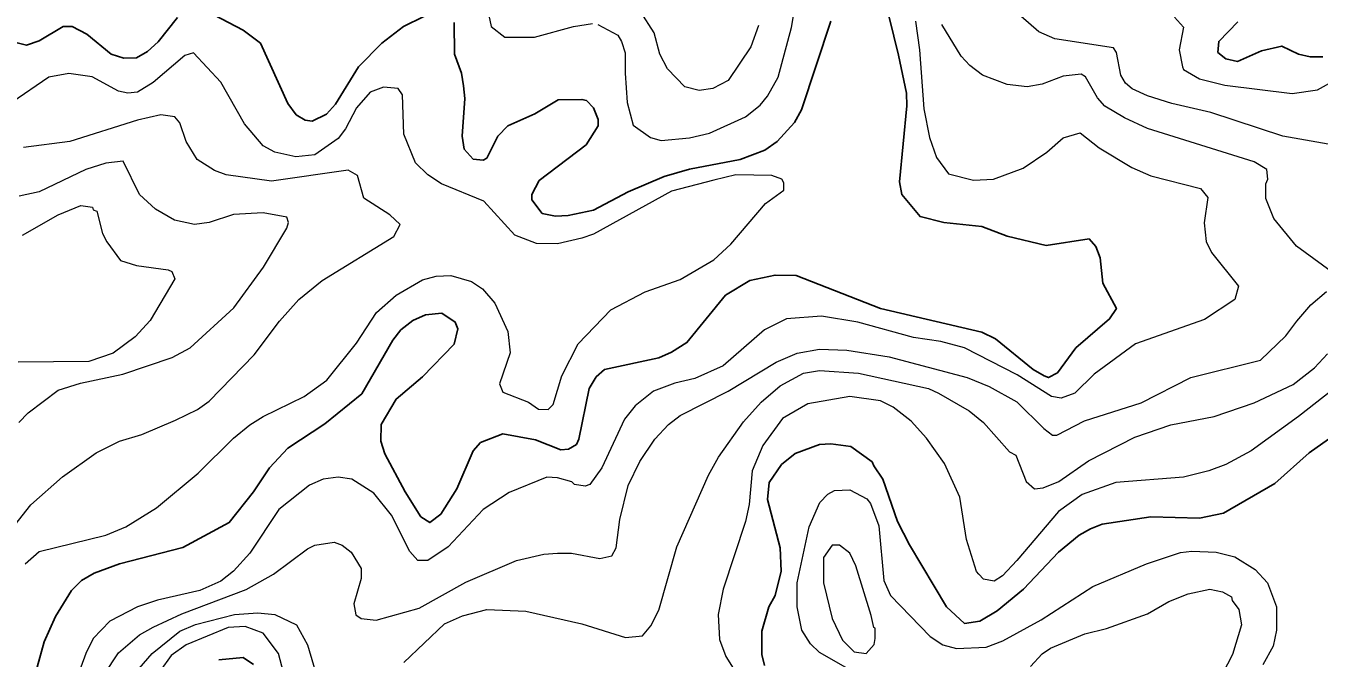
# Model space of a CAD drawing. Extents: x 423 to 448.8, y 7456.3 to 7484.
# Drawn here: x 424.838 to 426.733, y 7481.039 to 7481.966 of the extents above; entities that cross this region are included whole.
import ezdxf

# ---------------------------------------------------------------- set-up
doc = ezdxf.new("R2010")
doc.units = 0
doc.header["$LTSCALE"] = 0.032
doc.layers.add('1', color=7, linetype='Continuous', lineweight=25)
doc.layers.add('2', color=7, linetype='Continuous', lineweight=13)

msp = doc.modelspace()

# ---------------------------------------------------------------- linework, layer by layer
at = {"layer": '1'}
for points in [[(425.0922, 7481.9934), (425.1565, 7481.9594), (425.182, 7481.9408), (425.2222, 7481.8519), (425.2345, 7481.8357), (425.2477, 7481.8279), (425.2577, 7481.8264), (425.2787, 7481.8364), (425.2918, 7481.8511), (425.3258, 7481.9061), (425.3599, 7481.9408), (425.3916, 7481.9648), (425.4511, 7481.9942)], [(424.8037, 7481.9463), (424.8393, 7481.9377), (424.8579, 7481.9439), (424.8927, 7481.9648), (424.9059, 7481.9648), (424.9275, 7481.954), (424.9631, 7481.9246), (424.9817, 7481.9184), (425.0002, 7481.9192), (425.0164, 7481.9285), (425.0319, 7481.9424), (425.0605, 7481.978)], [(426.1032, 7481.9788), (426.1171, 7481.9231), (426.1287, 7481.8674), (426.1295, 7481.8488), (426.1186, 7481.7374), (426.1217, 7481.7189), (426.1488, 7481.6864), (426.1836, 7481.6779), (426.2393, 7481.6717), (426.2764, 7481.6578), (426.3337, 7481.6438), (426.3963, 7481.6539), (426.4063, 7481.6423), (426.4125, 7481.6261), (426.4164, 7481.5889), (426.4365, 7481.5518), (426.4264, 7481.5363), (426.3769, 7481.4938), (426.3499, 7481.4574), (426.3367, 7481.4504), (426.3306, 7481.4528), (426.3143, 7481.4621), (426.2594, 7481.5069), (426.2393, 7481.517), (426.0908, 7481.5518), (425.967, 7481.5998), (425.9361, 7481.6005), (425.899, 7481.5928), (425.8634, 7481.5711), (425.8069, 7481.5015), (425.7845, 7481.4876), (425.7659, 7481.4791), (425.6863, 7481.462), (425.6739, 7481.4512), (425.6638, 7481.4342), (425.6484, 7481.36), (425.6453, 7481.3523), (425.6336, 7481.3453), (425.6221, 7481.3445), (425.585, 7481.3592), (425.537, 7481.3677), (425.5045, 7481.3553), (425.4936, 7481.3429), (425.4697, 7481.2873), (425.4465, 7481.2502), (425.4303, 7481.2378), (425.4171, 7481.2463), (425.3939, 7481.2826), (425.3645, 7481.3383), (425.3583, 7481.3569), (425.3591, 7481.3816), (425.3808, 7481.4188), (425.4194, 7481.4512), (425.4658, 7481.4992), (425.4712, 7481.5216), (425.4674, 7481.5317), (425.448, 7481.5448), (425.4241, 7481.5425), (425.4055, 7481.534), (425.3877, 7481.5201), (425.3761, 7481.5054), (425.3304, 7481.4265), (425.2763, 7481.3824), (425.2222, 7481.3468), (425.1951, 7481.3182), (425.1719, 7481.2826), (425.1363, 7481.2377), (425.0683, 7481.2014), (424.9755, 7481.1774)], [(425.4658, 7481.971), (425.4666, 7481.9246), (425.4766, 7481.8968), (425.4797, 7481.8782), (425.4813, 7481.8596), (425.4774, 7481.804), (425.4805, 7481.7854), (425.4937, 7481.7707), (425.5084, 7481.7691)], [(425.5084, 7481.7691), (425.5138, 7481.7722), (425.53, 7481.804), (425.5447, 7481.8194), (425.5842, 7481.8372), (425.6182, 7481.8573), (425.653, 7481.8581), (425.66, 7481.8565), (425.67, 7481.8457), (425.677, 7481.8287), (425.677, 7481.8194), (425.6592, 7481.7916), (425.5903, 7481.739), (425.5795, 7481.7189), (425.5795, 7481.7111), (425.595, 7481.691), (425.6143, 7481.6871), (425.6329, 7481.6879), (425.67, 7481.6957), (425.7211, 7481.7227), (425.7737, 7481.7452), (425.8108, 7481.756), (425.8851, 7481.7699), (425.9214, 7481.7838), (425.9392, 7481.7962), (425.9647, 7481.8241), (425.9748, 7481.8426), (426.0181, 7481.9726)], [(426.739, 7481.9207), (426.7204, 7481.9207), (426.7034, 7481.9246), (426.6786, 7481.9362), (426.6492, 7481.9292), (426.6137, 7481.9138), (426.5966, 7481.9176), (426.585, 7481.9269), (426.5865, 7481.9432), (426.6144, 7481.9718)], [(426.0011, 7481.3522), (426.0181, 7481.353), (426.0474, 7481.3492), (426.0784, 7481.3267), (426.081, 7481.3208), (426.0939, 7481.3012), (426.1155, 7481.2393), (426.1333, 7481.2053), (426.1874, 7481.114), (426.2138, 7481.09), (426.2362, 7481.0931), (426.2617, 7481.1086), (426.3004, 7481.1403), (426.3514, 7481.1945), (426.3816, 7481.2192), (426.3986, 7481.2285), (426.4157, 7481.2355), (426.4868, 7481.2463), (426.558, 7481.244), (426.5935, 7481.2517), (426.6685, 7481.295), (426.7188, 7481.3399), (426.7722, 7481.3778)], [(425.9206, 7481.0282), (425.9168, 7481.0444), (425.9168, 7481.0785), (425.9268, 7481.114), (425.9361, 7481.131), (425.9453, 7481.1666), (425.9438, 7481.2007), (425.9253, 7481.2718), (425.9276, 7481.2965), (425.9454, 7481.3228), (425.9655, 7481.3391), (426.0011, 7481.3522)], [(424.9755, 7481.1774), (424.9383, 7481.1635), (424.9198, 7481.1527), (424.9051, 7481.138), (424.8818, 7481.1001), (424.8648, 7481.063), (424.8548, 7481.0259), (424.8463, 7480.9516), (424.8331, 7480.9028)], [(425.1209, 7481.0367), (425.1565, 7481.0397), (425.1719, 7481.0297)]]:
    msp.add_lwpolyline(points, dxfattribs=at)
at = {"layer": '2'}
for points in [[(425.6762, 7481.9679), (425.7056, 7481.9525), (425.711, 7481.9432), (425.7164, 7481.9262), (425.7164, 7481.8968), (425.7195, 7481.8535), (425.728, 7481.8202), (425.7536, 7481.8024), (425.769, 7481.7978), (425.8108, 7481.8016), (425.8402, 7481.8086), (425.8928, 7481.8325), (425.9144, 7481.8496), (425.9253, 7481.8627), (425.9407, 7481.8906), (425.9601, 7481.9633), (425.9794, 7482.0762)], [(425.5153, 7481.988), (425.52, 7481.9648), (425.5401, 7481.9494), (425.5834, 7481.9494), (425.6406, 7481.9648), (425.6685, 7481.9695)], [(425.9121, 7481.9664), (425.9005, 7481.9354), (425.8672, 7481.8859), (425.8448, 7481.8743), (425.8247, 7481.8712), (425.8038, 7481.8767), (425.7783, 7481.903), (425.7675, 7481.9246), (425.759, 7481.9556), (425.7388, 7481.9872)], [(426.1418, 7481.9726), (426.148, 7481.9308), (426.1542, 7481.8442), (426.1627, 7481.8024), (426.1728, 7481.773), (426.1905, 7481.749), (426.2269, 7481.7397), (426.2563, 7481.7413), (426.2996, 7481.7575), (426.3344, 7481.7807), (426.3584, 7481.8016), (426.3832, 7481.8093), (426.411, 7481.7869), (426.459, 7481.7583), (426.4868, 7481.7459), (426.5595, 7481.7274), (426.5703, 7481.7142), (426.5649, 7481.6771), (426.568, 7481.65), (426.5757, 7481.6338), (426.6152, 7481.5842), (426.6098, 7481.5649), (426.5657, 7481.5355), (426.4644, 7481.5), (426.404, 7481.4551), (426.3754, 7481.4273), (426.3553, 7481.4203), (426.3414, 7481.4226), (426.2911, 7481.4543), (426.2138, 7481.4938), (426.179, 7481.5031), (426.1388, 7481.5092), (426.0575, 7481.5317), (426.0042, 7481.5402), (425.9531, 7481.5363), (425.9206, 7481.5201), (425.8603, 7481.4675), (425.8185, 7481.4489), (425.7891, 7481.442), (425.7582, 7481.4304), (425.7311, 7481.4087), (425.7156, 7481.3894), (425.6824, 7481.3182), (425.6646, 7481.2934), (425.6577, 7481.2911), (425.6422, 7481.2934), (425.6383, 7481.2973), (425.6174, 7481.3035), (425.6019, 7481.3043), (425.5463, 7481.2818), (425.5084, 7481.2571), (425.4573, 7481.2022), (425.4272, 7481.1821), (425.4124, 7481.1821), (425.4008, 7481.1952), (425.3738, 7481.2486), (425.3482, 7481.2811), (425.3157, 7481.3012), (425.2957, 7481.3043), (425.274, 7481.3012), (425.2539, 7481.2927), (425.209, 7481.2571)], [(426.7513, 7481.6059), (426.7003, 7481.6431), (426.667, 7481.6833), (426.6554, 7481.7127), (426.6554, 7481.7343), (426.6585, 7481.7413), (426.6569, 7481.7552), (426.6384, 7481.7668), (426.4822, 7481.8155), (426.4481, 7481.831), (426.4195, 7481.848), (426.4087, 7481.8604), (426.3909, 7481.8913), (426.3847, 7481.8952), (426.3584, 7481.8921), (426.3275, 7481.8805), (426.3058, 7481.8766), (426.2764, 7481.8798), (426.24, 7481.8937), (426.2215, 7481.9076), (426.2091, 7481.9215), (426.1805, 7481.9679)], [(426.7466, 7481.7923), (426.6802, 7481.804), (426.575, 7481.8387), (426.5177, 7481.8519), (426.4822, 7481.8635), (426.4597, 7481.8735), (426.4496, 7481.8821), (426.4427, 7481.8937), (426.4365, 7481.9269), (426.4319, 7481.9339), (426.346, 7481.947), (426.3228, 7481.9571), (426.2965, 7481.9803)], [(426.5216, 7481.9787), (426.5348, 7481.964), (426.5286, 7481.9308), (426.5332, 7481.9061), (426.5348, 7481.9022), (426.558, 7481.8882), (426.5951, 7481.879), (426.6941, 7481.8666), (426.7312, 7481.872), (426.7907, 7481.9053)], [(424.837, 7481.1774), (424.8579, 7481.1952), (424.9554, 7481.2192), (424.9848, 7481.2316), (425.0296, 7481.2594), (425.0907, 7481.3104), (425.1425, 7481.3615), (425.1665, 7481.3808), (425.1858, 7481.3932), (425.2462, 7481.4226), (425.2794, 7481.4466), (425.3227, 7481.5008), (425.3521, 7481.5456), (425.3807, 7481.5711), (425.4194, 7481.5936), (425.4395, 7481.599), (425.4612, 7481.5998), (425.4913, 7481.5912), (425.5076, 7481.5804), (425.5254, 7481.5595), (425.5447, 7481.5178), (425.5478, 7481.4868), (425.5324, 7481.4412), (425.537, 7481.4288), (425.5749, 7481.4141), (425.5896, 7481.404), (425.6035, 7481.4033), (425.6112, 7481.411), (425.6236, 7481.4528), (425.6476, 7481.5), (425.6955, 7481.5495), (425.7458, 7481.5758), (425.7969, 7481.5943), (425.8464, 7481.6229), (425.8711, 7481.6461), (425.9221, 7481.7057), (425.9492, 7481.7251), (425.9492, 7481.7359), (425.9461, 7481.7413), (425.9315, 7481.7467), (425.8789, 7481.7475), (425.8464, 7481.7397), (425.7845, 7481.7235), (425.67, 7481.6608), (425.653, 7481.6547), (425.6174, 7481.6462), (425.5865, 7481.6469), (425.5548, 7481.6593), (425.5092, 7481.7088), (425.4473, 7481.7343), (425.4271, 7481.7475), (425.4093, 7481.7653), (425.3923, 7481.8071), (425.39, 7481.865), (425.3838, 7481.8743), (425.3622, 7481.8759), (425.3428, 7481.8689), (425.3227, 7481.8457), (425.3065, 7481.8148), (425.2957, 7481.8009), (425.2616, 7481.7769), (425.2338, 7481.7738), (425.2029, 7481.7807), (425.1858, 7481.79), (425.1587, 7481.8225), (425.124, 7481.8836), (425.0838, 7481.9262), (425.0714, 7481.9223), (425.025, 7481.8828), (425.0018, 7481.8689), (424.9878, 7481.8674), (424.9739, 7481.8704), (424.9352, 7481.8913), (424.9012, 7481.896), (424.8718, 7481.8906), (424.8177, 7481.8535)], [(424.8006, 7481.2068), (424.8455, 7481.264), (424.8919, 7481.305), (424.9414, 7481.3398), (424.9755, 7481.3569), (425.008, 7481.3669), (425.0575, 7481.3878), (425.0899, 7481.4033), (425.107, 7481.4156), (425.1727, 7481.4837), (425.2098, 7481.5332), (425.2384, 7481.5649), (425.2725, 7481.5928), (425.3776, 7481.657), (425.3869, 7481.6748), (425.3715, 7481.6887), (425.3335, 7481.7134), (425.3243, 7481.7467), (425.3104, 7481.7545), (425.1982, 7481.7382), (425.1317, 7481.7475), (425.1147, 7481.7537), (425.0891, 7481.7699), (425.0729, 7481.7962), (425.0636, 7481.824), (425.0567, 7481.8326), (425.0358, 7481.8356), (425.0018, 7481.8279), (424.9028, 7481.7962), (424.8347, 7481.7877)], [(424.8277, 7481.3847), (424.8416, 7481.3986), (424.8857, 7481.4319), (424.9182, 7481.442), (424.9801, 7481.4551), (425.0528, 7481.4798), (425.0791, 7481.4938), (425.1432, 7481.5524), (425.1866, 7481.6121), (425.2206, 7481.6694), (425.223, 7481.6779), (425.2206, 7481.6856), (425.1858, 7481.6918), (425.1425, 7481.6895), (425.1069, 7481.6779), (425.0853, 7481.6748), (425.0559, 7481.681), (425.028, 7481.6972), (425.0048, 7481.7189), (424.9809, 7481.7676), (424.9554, 7481.7645), (424.926, 7481.7552), (424.8579, 7481.7227), (424.8285, 7481.7165)], [(424.8332, 7481.6593), (424.8857, 7481.6887), (424.919, 7481.7026), (424.936, 7481.7003), (424.9368, 7481.6964), (424.9422, 7481.6941), (424.9507, 7481.6616), (424.9569, 7481.6493), (424.977, 7481.6222), (425.0002, 7481.6144), (425.0466, 7481.6082), (425.052, 7481.6059), (425.0566, 7481.5951), (425.0203, 7481.534), (424.9986, 7481.51), (424.9662, 7481.486), (424.9306, 7481.4737), (424.827, 7481.4729)], [(426.5456, 7481.4505), (426.6477, 7481.476), (426.6848, 7481.5115), (426.701, 7481.5332), (426.7211, 7481.5572), (426.7443, 7481.5765)], [(424.953, 7481.015), (424.9739, 7481.0467), (425.0049, 7481.073), (425.025, 7481.0846), (425.0667, 7481.1039), (425.1611, 7481.1395), (425.2013, 7481.162), (425.2508, 7481.1991), (425.2616, 7481.2045), (425.2902, 7481.2091), (425.3019, 7481.2045), (425.315, 7481.1944), (425.3297, 7481.1705), (425.3297, 7481.1558), (425.3189, 7481.1186), (425.3219, 7481.1024), (425.3297, 7481.097), (425.3514, 7481.0947), (425.4148, 7481.1125), (425.4829, 7481.1504), (425.5571, 7481.1821), (425.5973, 7481.1914), (425.6174, 7481.1929), (425.6376, 7481.1929), (425.6793, 7481.1851), (425.6971, 7481.189), (425.7033, 7481.2007), (425.7087, 7481.2424), (425.7211, 7481.2919), (425.7381, 7481.3275), (425.7598, 7481.3599), (425.7799, 7481.3816), (425.7969, 7481.3948), (425.8672, 7481.4303), (425.9377, 7481.4729), (425.9686, 7481.486), (426.0011, 7481.4922), (426.0413, 7481.4907), (426.1032, 7481.4806), (426.2176, 7481.4505), (426.2501, 7481.4373), (426.2903, 7481.4149), (426.3298, 7481.3755), (426.3429, 7481.3661), (426.3491, 7481.3661), (426.3894, 7481.387), (426.4729, 7481.4133), (426.5456, 7481.4505)], [(426.8178, 7481.4829), (426.7034, 7481.3932), (426.6338, 7481.3429), (426.5966, 7481.3229), (426.5719, 7481.3136), (426.5348, 7481.3043), (426.4358, 7481.2966), (426.3863, 7481.2787), (426.3514, 7481.254), (426.2903, 7481.182), (426.2694, 7481.1596), (426.2571, 7481.1519), (426.2416, 7481.155), (426.2349, 7481.1622), (426.2315, 7481.1658), (426.2168, 7481.213), (426.2068, 7481.2749), (426.1844, 7481.3244), (426.1581, 7481.3615), (426.1356, 7481.3863)], [(426.5162, 7481.3809), (426.5796, 7481.3932), (426.6384, 7481.4133), (426.6956, 7481.4404), (426.7265, 7481.4644), (426.7459, 7481.4853)], [(425.3923, 7481.0328), (425.4519, 7481.0893), (425.4782, 7481.1009), (425.5138, 7481.1101), (425.571, 7481.1078), (425.653, 7481.0893), (425.7172, 7481.0692), (425.7419, 7481.0715), (425.7543, 7481.0862), (425.7659, 7481.1094), (425.7922, 7481.2022), (425.8386, 7481.3074), (425.8533, 7481.3336), (425.8897, 7481.3855), (425.9159, 7481.4141), (425.9438, 7481.4381), (425.9779, 7481.4567), (426.0011, 7481.4605), (426.0583, 7481.4567), (426.1612, 7481.4342), (426.1758, 7481.4273), (426.2207, 7481.4017), (426.2416, 7481.3847), (426.2795, 7481.3414), (426.2888, 7481.3367), (426.3042, 7481.2981), (426.3166, 7481.2873), (426.329, 7481.2888), (426.3522, 7481.2981), (426.3955, 7481.3282), (426.4636, 7481.3631), (426.5162, 7481.3809)], [(426.1356, 7481.3863), (426.1094, 7481.4071), (426.0908, 7481.4164), (426.0459, 7481.4226), (425.9841, 7481.4118), (425.9469, 7481.3901), (425.9183, 7481.3507), (425.9028, 7481.3136), (425.8982, 7481.2641), (425.8928, 7481.2393), (425.8603, 7481.1403), (425.8526, 7481.1032), (425.8549, 7481.0661), (425.8641, 7481.0413), (425.8796, 7481.0166)], [(426.0134, 7481.2795), (426.0235, 7481.2849), (426.0459, 7481.2857), (426.0706, 7481.2726), (426.0761, 7481.2656), (426.0884, 7481.2331), (426.0954, 7481.1527), (426.1055, 7481.131), (426.1635, 7481.0707), (426.182, 7481.0583), (426.2022, 7481.0529), (426.2455, 7481.0552), (426.2702, 7481.0645), (426.3259, 7481.0954), (426.4017, 7481.1442), (426.4806, 7481.1774), (426.5301, 7481.1937), (426.5471, 7481.196), (426.5827, 7481.1945), (426.6098, 7481.1875), (426.6399, 7481.1689), (426.6577, 7481.1496), (426.6709, 7481.114), (426.6709, 7481.08), (426.6662, 7481.0568), (426.6508, 7481.029)], [(426.0397, 7481.0251), (426.0011, 7481.0475), (425.9879, 7481.0598), (425.9755, 7481.08), (425.9686, 7481.114), (425.9686, 7481.1496), (425.9863, 7481.2316), (426.0018, 7481.2672), (426.0134, 7481.2795)], [(425.209, 7481.2571), (425.1665, 7481.1929), (425.1425, 7481.1666), (425.124, 7481.1519), (425.093, 7481.138), (425.0312, 7481.1241), (425.0018, 7481.114), (424.9615, 7481.0931), (424.9368, 7481.0676), (424.926, 7481.046), (424.9043, 7480.9856), (424.9012, 7480.964), (424.8849, 7480.9129), (424.8703, 7480.8835), (424.8563, 7480.8634), (424.827, 7480.841)], [(426.3105, 7481.0266), (426.3275, 7481.0452), (426.3399, 7481.0537), (426.3901, 7481.0746), (426.4218, 7481.0823), (426.4822, 7481.1039), (426.5131, 7481.1218), (426.5417, 7481.1333), (426.5734, 7481.1403), (426.592, 7481.1364), (426.6051, 7481.1287), (426.6059, 7481.1233), (426.616, 7481.1101), (426.6198, 7481.0877), (426.6067, 7481.0444), (426.585, 7481.0027)], [(424.9979, 7481.0166), (425.0234, 7481.0459), (425.0636, 7481.0784), (425.0868, 7481.0885), (425.1441, 7481.1032), (425.1781, 7481.1055), (425.2029, 7481.1032), (425.2346, 7481.0877), (425.2508, 7481.0583), (425.2787, 7480.964)], [(425.2183, 7481.0088), (425.2082, 7481.046), (425.1858, 7481.0754), (425.1596, 7481.0854), (425.1348, 7481.0838), (425.0729, 7481.0583), (425.0512, 7481.0428), (425.035, 7481.0204)]]:
    msp.add_lwpolyline(points, dxfattribs=at)
msp.add_lwpolyline([(426.0768, 7481.1017), (426.0544, 7481.1744), (426.0459, 7481.1929), (426.0304, 7481.2045), (426.0196, 7481.2045), (426.0073, 7481.1867), (426.0073, 7481.1496), (426.0196, 7481.097), (426.0351, 7481.0653), (426.0521, 7481.0483), (426.0699, 7481.046), (426.0815, 7481.0591), (426.0831, 7481.0676), (426.0831, 7481.0831), (426.0807, 7481.0838)], close=True, dxfattribs=at)

doc.saveas('drawing.dxf')
